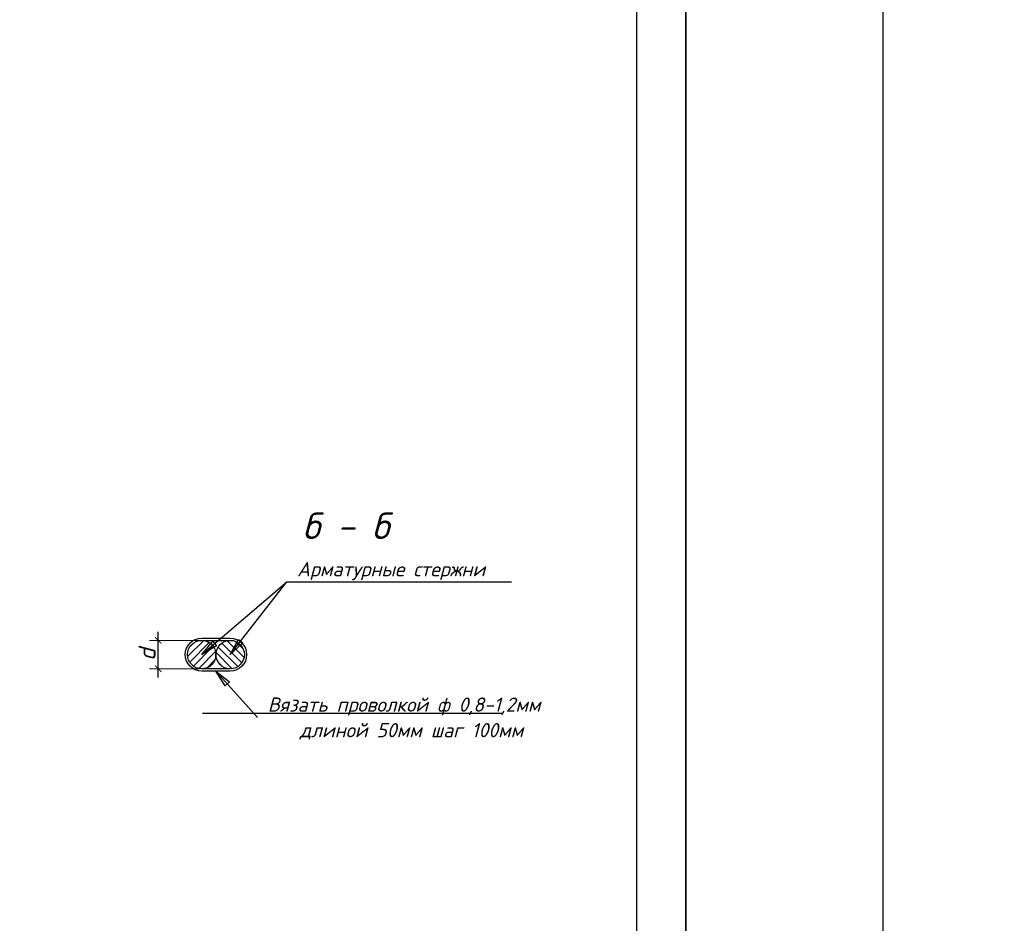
# Model space of a CAD drawing. Header units: millimetres. Extents: x -33345 to 4712671, y -3392 to 121473.
# Tile 607 of 656: x 3096060 to 3106069, y 53689 to 62877. Entities that reach past the tile are written whole.
import ezdxf

# ---------------------------------------------------------------- set-up
doc = ezdxf.new("R2010")
doc.units = ezdxf.units.MM
for name, color, linetype, lineweight in [('0.25', 7, 'Continuous', 25), ('ар-ра', 117, 'Continuous', 30), ('Размеры1', 252, 'Continuous', 15)]:
    doc.layers.add(name, color=color, linetype=linetype, lineweight=lineweight)
doc.layers.add('Лист', color=7, linetype='Continuous')
doc.layers.add('размеры КЖ', color=7, linetype='Continuous')
doc.styles.add('GOST 2.304', font='isocpeui.ttf')
doc.styles.add('ISOCPEUR', font='isocpeui.ttf', dxfattribs={"height": 300})
doc.dimstyles.new('SPDS$0', dxfattribs={"dimscale": 100, "dimtxt": 2.5, "dimasz": 1.5, "dimexe": 2, "dimexo": 0.625, "dimtad": 1, "dimdec": 0, "dimtxsty": 'GOST 2.304', "dimblk": '*U113', "dimcen": 0, "dimdle": 2, "dimclre": 256, "dimaunit": 1, "dimazin": 0, "dimtfac": 1, "dimtdec": 0, "dimtmove": 1, "dimatfit": 3, "dimfxl": 0.18, "dimtfill": 1, "dimtolj": 1, "dimtzin": 0, "dimlwe": -1, "dimarcsym": 0})

# ---------------------------------------------------------------- blocks, each defined once
blk = doc.blocks.new('*U340')
at = {"layer": '0.25', "color": 5, "linetype": 'Continuous', "lineweight": 25, "ltscale": 100}
blk.add_lwpolyline([(-42000, 0), (0, 0), (0, 29700), (-42000, 29700), (-42000, 0)], dxfattribs=at)
at = {"layer": '0.25', "color": 7, "linetype": 'Continuous', "lineweight": 30, "ltscale": 100}
blk.add_lwpolyline([(-40000, 500), (-500, 500), (-500, 29200), (-40000, 29200), (-40000, 500)], dxfattribs=at)
blk = doc.blocks.new('_ArchTick')
at = {"color": 0, "linetype": 'ByBlock', "const_width": 0.15}
blk.add_lwpolyline([(-0.5, -0.5), (0.5, 0.5)], dxfattribs=at)
blk = doc.blocks.new('*D314')
at = {"layer": 'Defpoints', "color": 0, "ltscale": 100, "transparency": 16777216}
for p in [(-49977675, 22685258), (-49976909, 22685258), (-49976909, 22684758)]:
    blk.add_point(p, dxfattribs=at)
at = {"layer": 'Размеры1', "color": 0, "lineweight": -2, "ltscale": 100, "transparency": 16777216}
blk.add_line((-49977675, 22684608), (-49977675, 22685408), dxfattribs=at)
at = {"layer": 'Размеры1', "ltscale": 100, "transparency": 16777216}
for p, q in [((-49976956, 22685258), (-49977825, 22685258)), ((-49976956, 22684758), (-49977825, 22684758))]:
    blk.add_line(p, q, dxfattribs=at)
at = {"layer": 'Размеры1', "color": 0, "lineweight": 0, "ltscale": 100, "transparency": 16777216, "insert": (-49977872, 22685008), "char_height": 300, "attachment_point": 5, "rotation": 90, "style": 'ISOCPEUR', "bg_fill": 3, "box_fill_scale": 1.1, "bg_fill_color": 256, "bg_fill_true_color": 13158600, "bg_fill_transparency": 0}
blk.add_mtext('\\A1;d', dxfattribs=at)
at = {"layer": 'Размеры1', "color": 0, "lineweight": -2, "ltscale": 100, "transparency": 16777216, "xscale": 112.5, "yscale": 112.5, "zscale": 112.5}
for p, rotation in [((-49977675, 22685258), 90), ((-49977675, 22684758), 270)]:
    blk.add_blockref('_ArchTick', p, dxfattribs=dict(at, rotation=rotation))
blk = doc.blocks.new('*U113')
at = {"color": 0, "linetype": 'ByBlock', "const_width": 0.15}
blk.add_lwpolyline([(-0.5, -0.5), (0.5, 0.5)], dxfattribs=at)
blk = doc.blocks.new('*U328')
at = {"layer": '0.25', "color": 5, "linetype": 'Continuous', "lineweight": 25, "ltscale": 100}
blk.add_lwpolyline([(-59400, 0), (0, 0), (0, 42000), (-59400, 42000), (-59400, 0)], dxfattribs=at)
at = {"layer": '0.25', "color": 7, "linetype": 'Continuous', "lineweight": 30, "ltscale": 100}
blk.add_lwpolyline([(-57400, 500), (-500, 500), (-500, 41500), (-57400, 41500), (-57400, 500)], dxfattribs=at)
blk = doc.blocks.new('jsd')
at = {"layer": 'размеры КЖ', "lineweight": 9}
h = blk.add_hatch(dxfattribs=at)
h.set_pattern_fill('ANSI31', color=250, scale=30, angle=-90, style=0)
h.set_pattern_definition([(45, (-49932736.29, 22970022.37), (67.35192, -67.35192), [])])
h.paths.add_polyline_path([(-49977159.3, 22685008.5, 1), (-49976659.3, 22685008.5, 1)])
h = blk.add_hatch(dxfattribs=at)
h.set_pattern_fill('ANSI31', color=250, scale=30, style=0)
h.set_pattern_definition([(315, (-49932736.29, 22970022.37), (-67.35192, -67.35192), [])])
h.paths.add_polyline_path([(-49976659.3, 22685008.5, 1), (-49976159.3, 22685008.5, 1)])
at = {"color": 250, "lineweight": 25, "ltscale": 100}
for p, q in [((-49976713.2, 22685241.7), (-49976648, 22685165.1)), ((-49976409.3, 22685008.5), (-49976263.9, 22685276.2)), ((-49976184.7, 22685214.3), (-49976409.3, 22685008.5)), ((-49976263.9, 22685276.2), (-49976184.7, 22685214.3)), ((-49976659.3, 22684718.5), (-49976421, 22684528.7)), ((-49976495.8, 22684461.4), (-49976659.3, 22684718.5)), ((-49976421, 22684528.7), (-49976495.8, 22684461.4))]:
    blk.add_line(p, q, dxfattribs=at)
for points in [[(-49976409.3, 22685008.5), (-49975411.2, 22686285.4)], [(-49975411.2, 22686285.4), (-49971461.2, 22686285.4)], [(-49976659.3, 22684718.5), (-49975926.9, 22683903.8)], [(-49976893.6, 22683981.1), (-49971619.6, 22683981.1)]]:
    blk.add_lwpolyline(points, dxfattribs=at)
at = {"color": 250, "ltscale": 15}
blk.add_lwpolyline([(-49976409.3, 22685298.5, -1), (-49976409.3, 22684718.5), (-49976909.3, 22684718.5, -1), (-49976909.3, 22685298.5)], format="xyb", close=True, dxfattribs=at)
blk.add_lwpolyline([(-49976409.3, 22685258.5, -1), (-49976409.3, 22684758.5), (-49976909.3, 22684758.5, -1), (-49976909.3, 22685258.5), (-49976409.3, 22685258.5)], format="xyb", dxfattribs=at)
at = {"layer": 'ар-ра', "color": 250}
for centre in [(-49976909.3, 22685008.5), (-49976409.3, 22685008.5)]:
    blk.add_circle(centre, 250, dxfattribs=at)
at = {"color": 250, "linetype": 'Continuous', "lineweight": 0, "ltscale": 100, "style": 'ISOCPEUR'}
blk.add_text('б - б', height=466.67, dxfattribs=at).set_placement((-49975139.5, 22687040.7))
at = {"lineweight": 25, "ltscale": 100, "char_height": 250, "attachment_point": 1, "style": 'ISOCPEUR'}
for s, insert, width in [('\\fISOCPEUR|b0|i1|c1|p34;\\W1.0000000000;\\T1.0000000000;\\o\\lАрматурные стержни ', (-49975231.5, 22686635.4), 3637.5), ('\\fISOCPEUR|b0|i1|c1|p34;\\W1.0000000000;\\T1.0000000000;\\o\\lВязать проволкой ф 0,8-1,2мм', (-49975748.1, 22684253.8), 5100.568), ('\\fISOCPEUR|b0|i1|c1|p34;\\W1.0000000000;\\T1.0000000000;\\o\\lдлиной 50мм шаг 100мм', (-49975185.8, 22683803.8), 3988.258)]:
    blk.add_mtext(s, dxfattribs=dict(at, insert=insert, width=width))
at = {"layer": 'Размеры1', "color": 250, "lineweight": 0, "ltscale": 100}
dim = blk.add_linear_dim(base=(-49977674.8, 22685258.5), p1=(-49976909.3, 22684758.5), p2=(-49976909.3, 22685258.5), angle=90, text='d', dimstyle='SPDS$0', override={"dimscale": 75, "dimlfac": 1, "dimtxsty": 'ISOCPEUR', "dimblk1": 'ArchTick', "dimblk2": 'ArchTick', "dimsah": 1, "dimtolj": 1}, dxfattribs=at)
dim.commit()
dim.dimension.update_dxf_attribs({"geometry": '*D314', "text_midpoint": (-49977674.8, 22685008.5), "dimtype": 128})
at = {"color": 250, "lineweight": 25, "ltscale": 100}
for p, q in [((-49976909.3, 22685008.5), (-49976713.2, 22685241.7)), ((-49976648, 22685165.1), (-49976909.3, 22685008.5))]:
    blk.add_line(p, q, dxfattribs=at)
blk.add_lwpolyline([(-49976909.3, 22685008.5), (-49975411.2, 22686285.4)], dxfattribs=at)

msp = doc.modelspace()

# ---------------------------------------------------------------- block references
at = {"layer": 'Лист', "ltscale": 100, "transparency": 33554687}
for name, p in [('*U328', (3162233.349, 44501.326, 1359241.5)), ('*U340', (3102833.349, 44501.326, 1359241.5))]:
    msp.add_blockref(name, p, dxfattribs=at)

# ---------------------------------------------------------------- next in the draw order: block references
at = {"color": 7, "true_color": 0xffffff, "xscale": 0.5780932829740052, "yscale": 0.5780932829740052, "zscale": 0.5780932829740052}
msp.add_blockref('jsd', (31989226.369, -13057629.627, 1359241.5), dxfattribs=at)

doc.saveas('drawing.dxf')
